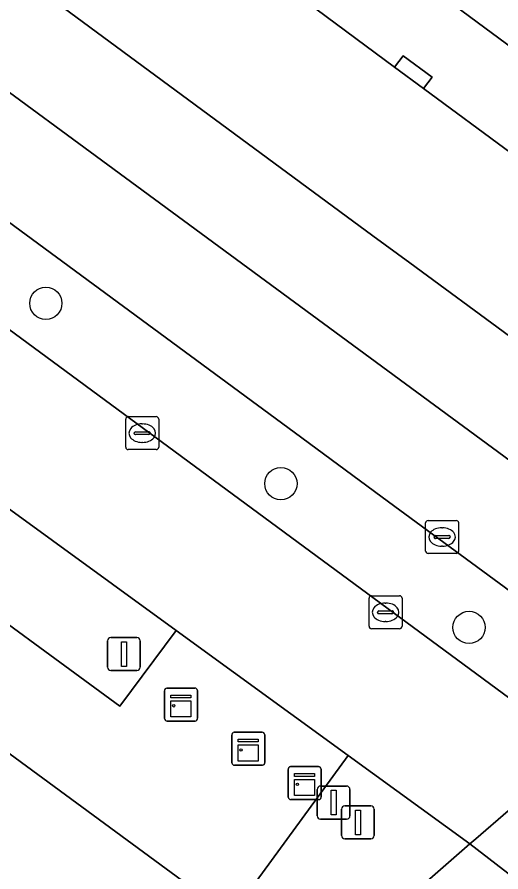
# Model space of a CAD drawing. Extents: x 161087 to 161926, y 382572 to 383873.
# Drawn here: x 161406.18 to 161420.83, y 383501.82 to 383527.74 of the extents above; entities that cross this region are included whole.
import ezdxf

# ---------------------------------------------------------------- set-up
doc = ezdxf.new("R2010")
doc.units = 0
for name, color, linetype in [('IMGEO_Boom', 7, 'Continuous'), ('IMGEO_Fietspad_gesloten', 7, 'Continuous'), ('IMGEO_Groenvoorziening', 7, 'Continuous'), ('IMGEO_Kast', 7, 'Continuous'), ('IMGEO_Kolk', 7, 'Continuous'), ('IMGEO_Lichtmast', 7, 'Continuous'), ('IMGEO_OVBaan_gesloten', 7, 'Continuous'), ('IMGEO_Pand', 7, 'Continuous'), ('IMGEO_Pand_overbouw', 7, 'Continuous'), ('IMGEO_Rijbaan_lokaal_gesloten', 7, 'Continuous'), ('IMGEO_Voetpad_gesloten', 7, 'Continuous'), ('IMGEO_Voetpad_open', 7, 'Continuous')]:
    doc.layers.add(name, color=color, linetype=linetype)

msp = doc.modelspace()

# ---------------------------------------------------------------- linework, layer by layer
at = {"layer": 'IMGEO_Boom'}
for centre in [(161407.047, 383519.063), (161414.166, 383513.595), (161419.866, 383509.237)]:
    msp.add_circle(centre, 0.489, dxfattribs=at)
at = {"layer": 'IMGEO_Fietspad_gesloten'}
msp.add_lwpolyline([(161351.783, 383552.513), (161353.394, 383551.332), (161357.975, 383547.977), (161361.525, 383545.377), (161361.552, 383545.357), (161370.397, 383538.844), (161376.98, 383533.997), (161385.44, 383527.768), (161389.846, 383524.524), (161390.737, 383523.876), (161397.212, 383519.166), (161405.313, 383513.273), (161410.994, 383509.141), (161416.2, 383505.354), (161419.886, 383502.673), (161420.068, 383502.829), (161421.053, 383503.674), (161423.006, 383505.35), (161423.21, 383505.528), (161396.168, 383525.461), (161395.411, 383526.019), (161384.036, 383534.394), (161364.353, 383548.887)], dxfattribs=at)
msp.add_lwpolyline([(161423.006, 383505.35), (161421.053, 383503.674), (161420.068, 383502.829), (161419.886, 383502.673), (161432.604, 383492.854), (161432.791, 383493.032), (161433.945, 383494.197), (161435.624, 383495.89)], close=True, dxfattribs=at)
at = {"layer": 'IMGEO_Groenvoorziening'}
for points in [[(161401.46, 383524.809), (161397.72, 383527.565), (161397.427, 383527.168), (161396.168, 383525.461), (161423.21, 383505.528), (161423.332, 383505.638), (161424.734, 383507.656), (161421.957, 383509.705), (161418.264, 383512.429), (161417.423, 383513.049), (161414.376, 383515.294)], [(161405.313, 383513.273), (161403.631, 383510.993), (161409.284, 383506.854), (161410.994, 383509.141)]]:
    msp.add_lwpolyline(points, close=True, dxfattribs=at)
at = {"layer": 'IMGEO_Kast'}
for p, q in [((161410.641, 383506.472), (161410.641, 383507.313)), ((161410.641, 383507.313), (161410.641, 383506.472)), ((161410.716, 383507.397), (161411.557, 383507.397)), ((161411.557, 383507.397), (161410.716, 383507.397)), ((161411.641, 383507.322), (161411.641, 383506.481)), ((161411.641, 383506.481), (161411.641, 383507.322)), ((161411.566, 383506.397), (161410.725, 383506.397)), ((161410.725, 383506.397), (161411.566, 383506.397)), ((161412.68, 383505.133), (161412.68, 383505.974)), ((161412.68, 383505.974), (161412.68, 383505.133)), ((161412.755, 383506.058), (161413.596, 383506.058)), ((161413.596, 383506.058), (161412.755, 383506.058)), ((161413.68, 383505.983), (161413.68, 383505.142)), ((161413.68, 383505.142), (161413.68, 383505.983)), ((161413.605, 383505.058), (161412.764, 383505.058)), ((161412.764, 383505.058), (161413.605, 383505.058)), ((161414.388, 383504.09), (161414.388, 383504.931)), ((161414.388, 383504.931), (161414.388, 383504.09)), ((161414.463, 383505.015), (161415.304, 383505.015)), ((161415.304, 383505.015), (161414.463, 383505.015)), ((161415.388, 383504.94), (161415.388, 383504.099)), ((161415.388, 383504.099), (161415.388, 383504.94)), ((161415.313, 383504.015), (161414.472, 383504.015)), ((161414.472, 383504.015), (161415.313, 383504.015))]:
    msp.add_line(p, q, dxfattribs=at)
for points in [[(161410.836, 383507.187), (161411.436, 383507.187), (161411.436, 383507.102), (161410.836, 383507.102), (161410.836, 383507.187)], [(161410.836, 383507.012), (161411.436, 383507.012), (161411.436, 383506.523), (161410.836, 383506.523), (161410.836, 383507.012)], [(161412.875, 383505.848), (161413.475, 383505.848), (161413.475, 383505.763), (161412.875, 383505.763), (161412.875, 383505.848)], [(161412.875, 383505.673), (161413.475, 383505.673), (161413.475, 383505.184), (161412.875, 383505.184), (161412.875, 383505.673)], [(161414.583, 383504.805), (161415.183, 383504.805), (161415.183, 383504.72), (161414.583, 383504.72), (161414.583, 383504.805)], [(161414.583, 383504.63), (161415.183, 383504.63), (161415.183, 383504.141), (161414.583, 383504.141), (161414.583, 383504.63)]]:
    msp.add_lwpolyline(points, dxfattribs=at)
for centre in [(161410.92, 383506.861), (161412.959, 383505.522), (161414.667, 383504.479)]:
    msp.add_circle(centre, 0.0377, dxfattribs=at)
for centre, start, end in [((161410.719, 383507.319), 92.4484, 184.2845), ((161410.719, 383507.319), 92.4484, 184.2845), ((161411.563, 383507.319), 2.4484, 94.2845), ((161411.563, 383507.319), 2.4484, 94.2845), ((161410.719, 383506.475), 182.4484, 274.2845), ((161410.719, 383506.475), 182.4484, 274.2845), ((161411.563, 383506.475), 272.4484, 4.2845), ((161411.563, 383506.475), 272.4484, 4.2845), ((161412.758, 383505.98), 92.4484, 184.2845), ((161412.758, 383505.98), 92.4484, 184.2845), ((161413.602, 383505.98), 2.4484, 94.2845), ((161413.602, 383505.98), 2.4484, 94.2845), ((161412.758, 383505.136), 182.4484, 274.2845), ((161412.758, 383505.136), 182.4484, 274.2845), ((161413.602, 383505.136), 272.4484, 4.2845), ((161413.602, 383505.136), 272.4484, 4.2845), ((161414.466, 383504.937), 92.4484, 184.2845), ((161414.466, 383504.937), 92.4484, 184.2845), ((161415.31, 383504.937), 2.4484, 94.2845), ((161415.31, 383504.937), 2.4484, 94.2845), ((161414.466, 383504.093), 182.4484, 274.2845), ((161414.466, 383504.093), 182.4484, 274.2845), ((161415.31, 383504.093), 272.4484, 4.2845), ((161415.31, 383504.093), 272.4484, 4.2845)]:
    msp.add_arc(centre, 0.0779, start, end, dxfattribs=at)
at = {"layer": 'IMGEO_Kolk'}
for p, q in [((161409.465, 383514.701), (161409.465, 383515.553)), ((161409.54, 383515.627), (161410.392, 383515.627)), ((161410.466, 383515.553), (161410.466, 383514.701)), ((161409.953, 383515.407), (161409.978, 383515.407)), ((161409.724, 383515.121), (161409.724, 383515.133)), ((161410.162, 383515.084), (161409.764, 383515.084)), ((161409.767, 383515.17), (161410.165, 383515.17)), ((161410.208, 383515.133), (161410.208, 383515.121)), ((161409.976, 383514.847), (161409.951, 383514.847)), ((161410.392, 383514.627), (161409.54, 383514.627)), ((161418.626, 383512.479), (161419.478, 383512.479)), ((161418.551, 383511.553), (161418.551, 383512.405)), ((161419.039, 383512.259), (161419.064, 383512.259)), ((161419.552, 383512.405), (161419.552, 383511.553)), ((161418.81, 383511.973), (161418.81, 383511.985)), ((161419.248, 383511.936), (161418.85, 383511.936)), ((161418.853, 383512.022), (161419.251, 383512.022)), ((161419.294, 383511.985), (161419.294, 383511.973)), ((161419.062, 383511.699), (161419.037, 383511.699)), ((161419.478, 383511.479), (161418.626, 383511.479)), ((161416.836, 383509.27), (161416.836, 383510.122)), ((161416.911, 383510.196), (161417.763, 383510.196)), ((161417.837, 383510.122), (161417.837, 383509.27)), ((161417.324, 383509.976), (161417.349, 383509.976)), ((161417.095, 383509.69), (161417.095, 383509.702)), ((161417.533, 383509.653), (161417.135, 383509.653)), ((161417.138, 383509.739), (161417.536, 383509.739)), ((161417.579, 383509.702), (161417.579, 383509.69)), ((161417.347, 383509.416), (161417.322, 383509.416)), ((161417.763, 383509.196), (161416.911, 383509.196))]:
    msp.add_line(p, q, dxfattribs=at)
for points in [[(161409.465, 383514.701), (161409.465, 383515.553)], [(161409.54, 383515.627), (161410.392, 383515.627)], [(161410.466, 383515.553), (161410.466, 383514.701)], [(161410.392, 383514.627), (161409.54, 383514.627)], [(161418.626, 383512.479), (161419.478, 383512.479)], [(161418.551, 383511.553), (161418.551, 383512.405)], [(161419.552, 383512.405), (161419.552, 383511.553)], [(161419.478, 383511.479), (161418.626, 383511.479)], [(161416.836, 383509.27), (161416.836, 383510.122)], [(161416.911, 383510.196), (161417.763, 383510.196)], [(161417.837, 383510.122), (161417.837, 383509.27)], [(161417.763, 383509.196), (161416.911, 383509.196)]]:
    msp.add_lwpolyline(points, dxfattribs=at)
for centre, radius, start, end in [((161409.542, 383515.551), 0.0765, 91.552, 178.448), ((161409.542, 383515.551), 0.0765, 91.552, 178.448), ((161410.39, 383515.551), 0.0765, 1.552, 88.448), ((161410.39, 383515.551), 0.0765, 1.552, 88.448), ((161409.764, 383515.13), 0.0403, 85.8775, 175.7526), ((161409.761, 383515.12), 0.0366, 178.938, 274.7102), ((161410.165, 383515.127), 0.043, 264.8664, 352.4533), ((161410.169, 383515.132), 0.0386, 1.7309, 96.639), ((161409.542, 383514.703), 0.0765, 181.552, 268.448), ((161409.542, 383514.703), 0.0765, 181.552, 268.448), ((161410.39, 383514.703), 0.0765, 271.552, 358.448), ((161410.39, 383514.703), 0.0765, 271.552, 358.448), ((161418.628, 383512.403), 0.0765, 91.552, 178.448), ((161418.628, 383512.403), 0.0765, 91.552, 178.448), ((161419.476, 383512.403), 0.0765, 1.552, 88.448), ((161419.476, 383512.403), 0.0765, 1.552, 88.448), ((161418.85, 383511.982), 0.0403, 85.8775, 175.7526), ((161418.847, 383511.972), 0.0366, 178.938, 274.7102), ((161419.251, 383511.979), 0.043, 264.8664, 352.4533), ((161419.255, 383511.984), 0.0386, 1.7309, 96.639), ((161418.628, 383511.555), 0.0765, 181.552, 268.448), ((161418.628, 383511.555), 0.0765, 181.552, 268.448), ((161419.476, 383511.555), 0.0765, 271.552, 358.448), ((161419.476, 383511.555), 0.0765, 271.552, 358.448), ((161416.913, 383510.12), 0.0765, 91.552, 178.448), ((161416.913, 383510.12), 0.0765, 91.552, 178.448), ((161417.761, 383510.12), 0.0765, 1.552, 88.448), ((161417.761, 383510.12), 0.0765, 1.552, 88.448), ((161417.135, 383509.699), 0.0403, 85.8775, 175.7526), ((161417.132, 383509.689), 0.0366, 178.938, 274.7102), ((161417.536, 383509.696), 0.043, 264.8664, 352.4533), ((161417.54, 383509.701), 0.0386, 1.7309, 96.639), ((161416.913, 383509.272), 0.0765, 181.552, 268.448), ((161416.913, 383509.272), 0.0765, 181.552, 268.448), ((161417.761, 383509.272), 0.0765, 271.552, 358.448), ((161417.761, 383509.272), 0.0765, 271.552, 358.448)]:
    msp.add_arc(centre, radius, start, end, dxfattribs=at)
for centre, major_axis, ratio, start_param, end_param in [((161409.952, 383515.127), (-0.387, 0.002), 0.722429, 4.712389, 7.853982), ((161409.977, 383515.127), (-0.39, 0.002), 0.717154, 1.570796, 4.712389), ((161419.038, 383511.979), (-0.387, 0.002), 0.722429, 4.712389, 7.853982), ((161419.063, 383511.979), (-0.39, 0.002), 0.717154, 1.570796, 4.712389), ((161417.323, 383509.696), (-0.387, 0.002), 0.722429, 4.712389, 7.853982), ((161417.348, 383509.696), (-0.39, 0.002), 0.717154, 1.570796, 4.712389)]:
    msp.add_ellipse(centre, major_axis=major_axis, ratio=ratio, start_param=start_param, end_param=end_param, dxfattribs=at)
at = {"layer": 'IMGEO_Lichtmast'}
for p, q in [((161408.916, 383508.029), (161408.916, 383508.829)), ((161408.916, 383508.829), (161408.916, 383508.029)), ((161409.016, 383508.929), (161409.806, 383508.929)), ((161409.806, 383508.929), (161409.016, 383508.929)), ((161409.906, 383508.829), (161409.906, 383508.029)), ((161409.906, 383508.029), (161409.906, 383508.829)), ((161409.806, 383507.929), (161409.016, 383507.929)), ((161409.016, 383507.929), (161409.806, 383507.929)), ((161415.369, 383504.427), (161416.159, 383504.427)), ((161416.159, 383504.427), (161415.369, 383504.427)), ((161415.269, 383503.527), (161415.269, 383504.327)), ((161415.269, 383504.327), (161415.269, 383503.527)), ((161416.259, 383504.327), (161416.259, 383503.527)), ((161416.259, 383503.527), (161416.259, 383504.327)), ((161416.004, 383502.926), (161416.004, 383503.726)), ((161416.004, 383503.726), (161416.004, 383502.926)), ((161416.104, 383503.826), (161416.894, 383503.826)), ((161416.894, 383503.826), (161416.104, 383503.826)), ((161416.994, 383503.726), (161416.994, 383502.926)), ((161416.994, 383502.926), (161416.994, 383503.726)), ((161416.159, 383503.427), (161415.369, 383503.427)), ((161415.369, 383503.427), (161416.159, 383503.427)), ((161416.894, 383502.826), (161416.104, 383502.826)), ((161416.104, 383502.826), (161416.894, 383502.826))]:
    msp.add_line(p, q, dxfattribs=at)
for points in [[(161409.336, 383508.804), (161409.486, 383508.804), (161409.486, 383508.054), (161409.336, 383508.054), (161409.336, 383508.804)], [(161415.689, 383504.302), (161415.839, 383504.302), (161415.839, 383503.552), (161415.689, 383503.552), (161415.689, 383504.302)], [(161416.424, 383503.701), (161416.574, 383503.701), (161416.574, 383502.951), (161416.424, 383502.951), (161416.424, 383503.701)]]:
    msp.add_lwpolyline(points, dxfattribs=at)
for centre, start, end in [((161409.016, 383508.829), 90, 180), ((161409.016, 383508.829), 90, 180), ((161409.806, 383508.829), 0, 90), ((161409.806, 383508.829), 360, 90), ((161409.016, 383508.029), 180, 270), ((161409.016, 383508.029), 180, 270), ((161409.806, 383508.029), 270, 0), ((161409.806, 383508.029), 270, 0), ((161415.369, 383504.327), 90, 180), ((161415.369, 383504.327), 90, 180), ((161416.159, 383504.327), 0, 90), ((161416.159, 383504.327), 360, 90), ((161416.104, 383503.726), 90, 180), ((161416.104, 383503.726), 90, 180), ((161416.894, 383503.726), 0, 90), ((161416.894, 383503.726), 360, 90), ((161415.369, 383503.527), 180, 270), ((161415.369, 383503.527), 180, 270), ((161416.159, 383503.527), 270, 0), ((161416.159, 383503.527), 270, 0), ((161416.104, 383502.926), 180, 270), ((161416.104, 383502.926), 180, 270), ((161416.894, 383502.926), 270, 0), ((161416.894, 383502.926), 270, 0)]:
    msp.add_arc(centre, 0.1, start, end, dxfattribs=at)
at = {"layer": 'IMGEO_OVBaan_gesloten'}
msp.add_lwpolyline([(161356.503, 383558.012), (161357.636, 383557.181), (161361.784, 383554.138), (161373.37, 383545.571), (161385.533, 383536.576), (161385.611, 383536.518), (161396.911, 383528.161), (161397.72, 383527.565), (161401.46, 383524.809), (161414.376, 383515.294), (161417.423, 383513.049), (161418.264, 383512.429), (161421.957, 383509.705), (161424.734, 383507.656), (161424.877, 383507.551), (161426.771, 383510.12), (161387.371, 383539.14)], dxfattribs=at)
at = {"layer": 'IMGEO_Pand'}
msp.add_lwpolyline([(161369.549, 383564.748), (161377.881, 383558.576), (161377.991, 383558.729), (161434.369, 383517.049), (161438.297, 383520.868), (161440.058, 383518.981), (161445.951, 383524.65), (161450.34, 383528.873), (161449.439, 383533.625), (161449.017, 383533.546), (161449.121, 383532.997), (161448.179, 383532.82), (161445.701, 383546.016), (161446.634, 383546.192), (161446.774, 383545.457), (161447.196, 383545.536), (161446.995, 383546.587), (161446.886, 383546.567), (161435.819, 383544.494), (161430.01, 383549.491), (161424.727, 383554.036), (161419.193, 383558.798), (161413.762, 383563.47), (161409.624, 383567.03)], dxfattribs=at)
for points in [[(161418.489, 383525.574), (161418.745, 383525.92), (161417.868, 383526.568), (161417.612, 383526.222)], [(161412.716, 383500.427), (161404.93, 383506.15), (161400.409, 383500), (161395.708, 383493.604), (161402.88, 383486.218), (161412.477, 383495.535), (161412.024, 383496.002), (161412.076, 383499.556)]]:
    msp.add_lwpolyline(points, close=True, dxfattribs=at)
at = {"layer": 'IMGEO_Pand_overbouw'}
for points in [[(161438.297, 383520.868), (161434.369, 383517.049), (161377.991, 383558.729)], [(161414.95, 383528.189), (161417.612, 383526.222), (161417.868, 383526.568), (161418.745, 383525.92), (161418.489, 383525.574), (161421.143, 383523.613)]]:
    msp.add_lwpolyline(points, dxfattribs=at)
at = {"layer": 'IMGEO_Rijbaan_lokaal_gesloten'}
msp.add_lwpolyline([(161351.148, 383567.363), (161353.185, 383565), (161356.474, 383562.003), (161375.276, 383548.121), (161387.371, 383539.14), (161426.771, 383510.12), (161427.321, 383510.866), (161428.578, 383512.572), (161425.657, 383514.716), (161421.096, 383518.064), (161418.069, 383520.287), (161416.954, 383521.105), (161405.182, 383529.797), (161401.235, 383532.711), (161397.967, 383535.123), (161390.572, 383540.579), (161381.393, 383547.352)], dxfattribs=at)
at = {"layer": 'IMGEO_Voetpad_gesloten'}
for points in [[(161438.297, 383520.868), (161434.369, 383517.049), (161377.991, 383558.729)], [(161414.95, 383528.189), (161417.612, 383526.222), (161417.868, 383526.568), (161418.745, 383525.92), (161418.489, 383525.574), (161421.143, 383523.613)]]:
    msp.add_lwpolyline(points, dxfattribs=at)
msp.add_lwpolyline([(161419.886, 383502.673), (161416.2, 383505.354), (161412.956, 383500.895), (161415.615, 383498.941)], close=True, dxfattribs=at)
at = {"layer": 'IMGEO_Voetpad_open'}
for points in [[(161365.058, 383565.989), (161366.547, 383562.224), (161369.038, 383559.655), (161371.215, 383558.054), (161369.68, 383555.995), (161376.296, 383551.113), (161377.831, 383553.187), (161391.528, 383543.091), (161392.124, 383542.653), (161390.572, 383540.579), (161397.967, 383535.123), (161401.235, 383532.711), (161405.182, 383529.797), (161416.954, 383521.105), (161418.069, 383520.287), (161421.096, 383518.064), (161425.657, 383514.716), (161427.187, 383516.711), (161428.228, 383518.378), (161425.566, 383520.345)], [(161425.566, 383520.345), (161424.69, 383520.992), (161422.027, 383522.96), (161421.143, 383523.613), (161418.489, 383525.574), (161417.612, 383526.222), (161414.95, 383528.189), (161414.073, 383528.837), (161411.403, 383530.81), (161410.535, 383531.452), (161407.801, 383533.473), (161406.924, 383534.12), (161404.326, 383536.04)], [(161412.956, 383500.895), (161416.2, 383505.354), (161410.994, 383509.141), (161409.284, 383506.854), (161403.631, 383510.993), (161405.313, 383513.273), (161397.212, 383519.166), (161395.555, 383516.929), (161393.69, 383514.413), (161397.182, 383511.846), (161404.93, 383506.15), (161412.716, 383500.427)], [(161432.604, 383492.854), (161419.886, 383502.673), (161415.615, 383498.941)]]:
    msp.add_lwpolyline(points, dxfattribs=at)

doc.saveas('drawing.dxf')
